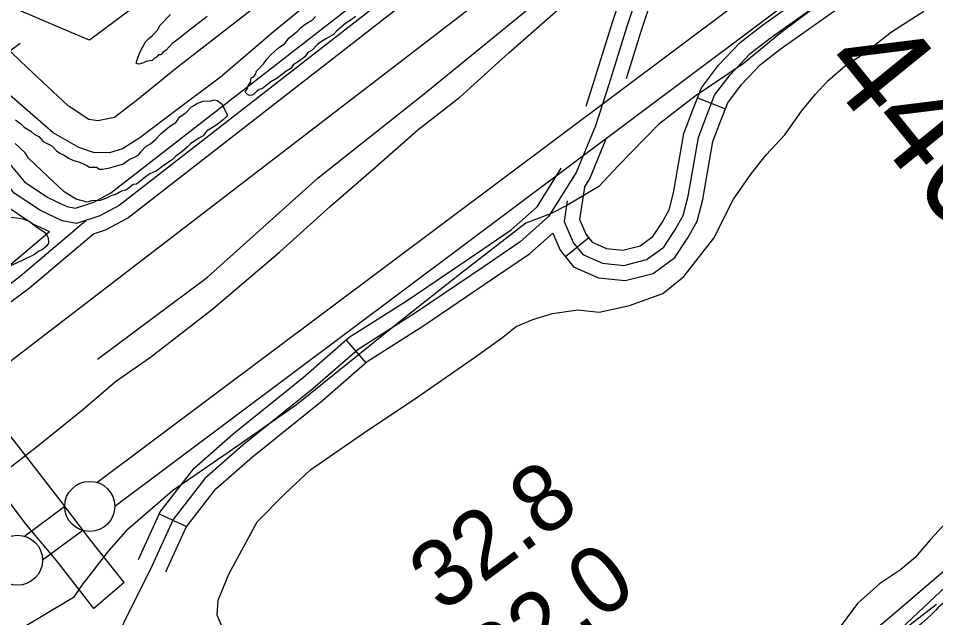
# Model space of a CAD drawing. Extents: x 3297753 to 3335611, y 652252 to 677623.
# Drawn here: x 3312663 to 3313580, y 658424 to 659023 of the extents above; entities that cross this region are included whole.
import ezdxf

# ---------------------------------------------------------------- set-up
doc = ezdxf.new("R2010")
doc.units = 0
for name, color, linetype in [('V-LEVE-TOET', 7, 'Continuous'), ('V-RIVR-EDGE', 7, 'Continuous'), ('V-RIVR-RANG', 7, 'Continuous'), ('V-ROAD-CNTR', 7, 'Continuous'), ('V-RRAP-RVMT', 7, 'Continuous'), ('V-SITE-OTLN', 7, 'Continuous'), ('V-SITE-VEGE', 7, 'Continuous'), ('V-SURV-IDEN', 7, 'Continuous'), ('V-SURV-LINE', 7, 'Continuous'), ('V-TOPO-MAJR', 7, 'Continuous'), ('V-TOPO-MINR', 7, 'Continuous'), ('V-TOPO-SHOR', 7, 'Continuous'), ('V-UTIL-LINE', 7, 'Continuous')]:
    doc.layers.add(name, color=color, linetype=linetype)

msp = doc.modelspace()

# ---------------------------------------------------------------- linework, layer by layer
at = {"layer": 'V-LEVE-TOET'}
msp.add_line((3312607.94, 658537.48), (3312682.56, 658595.48), dxfattribs=at)
for points in [[(3314181.24, 659508.04), (3314154.45, 659488.46), (3314111.94, 659497.35), (3314105, 659507.31), (3314074.9, 659493.5), (3314009.32, 659450.45), (3313926.81, 659385.01), (3313823.23, 659304.84), (3313722.07, 659222.01), (3313644.45, 659162.96), (3313566.67, 659109.39), (3313481.99, 659050.92), (3313425.77, 659008.55), (3313387.6, 658977.29), (3313339.68, 658944.95), (3313302.99, 658916.47), (3313262.77, 658875.36), (3313243.45, 658854.44), (3313211.19, 658835.52), (3313195.04, 658827.28)], [(3312682.56, 658595.48), (3312727.25, 658631.24), (3312760.03, 658659.6), (3312795.27, 658684.13), (3312857.58, 658732.15), (3312924.31, 658789.31), (3312974.95, 658835.03), (3313020.31, 658874.33), (3313062.23, 658911.18), (3313104.27, 658943.73), (3313153.76, 658988.64), (3313210.92, 659038.85), (3313259, 659078.63), (3313300.17, 659114.28), (3313331.99, 659152.35)], [(3313195.04, 658827.28), (3313170.24, 658817.82), (3313104.12, 658766.55), (3313043.76, 658718.98), (3312941.03, 658636.49), (3312882.43, 658595.23), (3312817.29, 658550.25), (3312770.39, 658510.12)], [(3312770.39, 658510.12), (3312752.98, 658490.41), (3312726.64, 658456.25), (3312718.03, 658443.62)], [(3312718.03, 658443.62), (3312655.01, 658406.13), (3312596.07, 658376.2), (3312563.57, 658351.36), (3312517.34, 658315.17), (3312454.13, 658271.02), (3312395.59, 658227.8), (3312358.54, 658211.44), (3312301.06, 658171.77), (3312224.05, 658118.61), (3312177.95, 658077.72), (3312157.12, 658055.19), (3312146.72, 658036.89), (3312135.62, 658015.83), (3312122.14, 657995.86), (3312098.92, 657961.53), (3312062.25, 657932.54)]]:
    msp.add_lwpolyline(points, dxfattribs=at)
at = {"layer": 'V-RIVR-EDGE'}
msp.add_spline([(3319472.94, 662096.79), (3319451.36, 662084.83), (3319431.44, 662073.27), (3319412.76, 662065.44), (3319386.64, 662059.7), (3319355.13, 662056.05), (3319321.53, 662047.43), (3319286.69, 662035.91), (3319261.79, 662024.37), (3319253.91, 662022.31), (3319243.96, 662022.34), (3319236.91, 662020.28), (3319220.3, 662007.06), (3319214.06, 661999.2), (3319197.88, 661992.61), (3319174.65, 661985.21), (3319135.25, 661974.53), (3319095.84, 661962.6), (3319061.83, 661950.67), (3319035.69, 661940.78), (3319017.02, 661932.54), (3319004.15, 661925.11), (3318977.6, 661914.4), (3318949.4, 661908.67), (3318929.07, 661903.33), (3318893.41, 661894.3), (3318836.17, 661878.69), (3318802.16, 661869.66), (3318784.32, 661864.31), (3318761.1, 661859.4), (3318735.37, 661848.27), (3318707.16, 661836.32), (3318683.94, 661831.82), (3318667.77, 661829.78), (3318647.86, 661824.86), (3318612.18, 661812.51), (3318583.56, 661801.39), (3318550.78, 661789.45), (3318517.19, 661780.83), (3318486.91, 661770.55), (3318459.1, 661757.77), (3318437.11, 661748.7), (3318401.09, 661732.56), (3318376.27, 661719.66), (3318350.33, 661712.4), (3318322.69, 661702.89), (3318295.62, 661690.56), (3318275.88, 661686.66), (3318257.84, 661681.07), (3318243.73, 661673.22), (3318214.4, 661661.46), (3318180.55, 661645.76), (3318148.4, 661630.07), (3318131.47, 661619.4), (3318111.14, 661604.8), (3318079.51, 661575.01), (3318056.38, 661560.42), (3318032.66, 661542.45), (3318016.3, 661532.35), (3317961.53, 661489.66), (3317862.74, 661415.52), (3317830, 661391.93), (3317829.43, 661388.56), (3317827.16, 661382.93), (3317810.8, 661375.64), (3317785.97, 661359.92), (3317761.13, 661342.52), (3317743.62, 661322.84), (3317726.09, 661300.91), (3317708.57, 661278.97), (3317696.72, 661270.55), (3317673.58, 661255.39), (3317601.32, 661201.48), (3317560.67, 661171.71), (3317529.07, 661153.2), (3317513.82, 661140.27), (3317483.9, 661117.24), (3317464.15, 661105.46), (3317423.52, 661083.02), (3317409.43, 661079.11), (3317401.54, 661079.13), (3317375.02, 661065.67), (3317364.3, 661058.94), (3317348.5, 661051.09), (3317330.46, 661046.62), (3317307.32, 661033.16), (3317289.27, 661024.75), (3317263.88, 661012.42), (3317240.77, 661008.53), (3317230.05, 661004.05), (3317228.35, 661000.11), (3317221.59, 660998.43), (3317196.21, 660991.17), (3317170.27, 660981.66), (3317149.41, 660978.33), (3317103.16, 660960.97), (3317073.27, 660949.78), (3317034.34, 660929.59), (3316995.97, 660909.96), (3316948.02, 660886.98), (3316914.74, 660873.53), (3316885.97, 660860.65), (3316880.89, 660856.15), (3316871.29, 660848.28), (3316865.65, 660846.61), (3316855.51, 660846.63), (3316850.44, 660846.65), (3316844.22, 660840.46), (3316839.71, 660839.91), (3316835.77, 660840.48), (3316830.69, 660836.55), (3316818.84, 660828.69), (3316813.76, 660828.14), (3316808.13, 660827.03), (3316803.62, 660827.04), (3316796.84, 660818.6), (3316784.98, 660809.62), (3316774.82, 660802.88), (3316771.42, 660796.13), (3316765.18, 660779.24), (3316755.55, 660759.54), (3316745.94, 660744.35), (3316732.38, 660728.61), (3316712.63, 660717.95), (3316683.85, 660703.37), (3316676.52, 660701.13), (3316664.67, 660695.53), (3316651.68, 660680.34), (3316633.05, 660666.87), (3316616.12, 660656.2), (3316590.15, 660637.11), (3316544.42, 660603.41), (3316510, 660580.96), (3316472.73, 660551.75), (3316428.71, 660523.12), (3316390.32, 660495.6), (3316363.8, 660477.64), (3316349.69, 660469.78), (3316341.23, 660464.73), (3316335.03, 660464.75), (3316325.45, 660464.77), (3316313.61, 660461.42), (3316289.93, 660456.97), (3316257.21, 660443.53), (3316237.47, 660436.25), (3316207.01, 660423.93), (3316177.1, 660405.41), (3316154.53, 660393.07), (3316131.95, 660375.09), (3316110.5, 660362.19), (3316095.27, 660353.21), (3316080.02, 660338.03), (3316051.22, 660312.74), (3316013.92, 660270.58), (3315988.5, 660245.84), (3315960.26, 660217.18), (3315939.93, 660200.89), (3315925.81, 660185.14), (3315911.13, 660173.91), (3315895.32, 660159.86), (3315882.88, 660145.8), (3315867.63, 660130.06), (3315849.01, 660119.97), (3315837.71, 660109.29), (3315808.9, 660080.06), (3315786.88, 660062.08), (3315758.09, 660038.49), (3315733.81, 660018.83), (3315725.32, 660002.51), (3315692.01, 659976.67), (3315659.82, 659949.14), (3315603.36, 659904.2), (3315571.16, 659873.28), (3315569.47, 659873.29), (3315558.76, 659868.81), (3315547.47, 659863.2), (3315527.7, 659844.09), (3315506.25, 659828.37), (3315477.47, 659812.1), (3315461.12, 659805.94), (3315440.8, 659793.59), (3315429.5, 659781.79), (3315402.4, 659758.19), (3315361.76, 659731.8), (3315304.2, 659696.45), (3315255.66, 659666.7), (3315169.91, 659624.65), (3315140.01, 659611.76), (3315123.65, 659603.35), (3315098.82, 659588.76), (3315044.63, 659551.14), (3314989.87, 659507.33), (3314954.29, 659474.73), (3314933.97, 659462.39), (3314926.06, 659452.83), (3314915.88, 659440.45), (3314897.81, 659423.59), (3314866.75, 659396.06), (3314844.73, 659376.39), (3314848.66, 659370.75), (3314824.95, 659355.03), (3314801.82, 659342.69), (3314762.32, 659320.81), (3314730.16, 659303.42), (3314710.97, 659290.51), (3314664.68, 659256.25), (3314628.56, 659235.49), (3314603.16, 659218.09), (3314584.55, 659209.68), (3314564.82, 659208.04), (3314555.8, 659204.68), (3314546.76, 659196.25), (3314528.11, 659174.88), (3314492.47, 659118.62), (3314473.82, 659095), (3314450.67, 659074.77), (3314428.65, 659060.18), (3314423, 659054.56), (3314416.22, 659044.43), (3314398.14, 659027.57), (3314375.56, 659007.9), (3314366.53, 659005.11), (3314353.57, 659002.32), (3314347.36, 658997.27), (3314346.77, 658988.82), (3314351.26, 658983.17), (3314350.68, 658974.16), (3314342.76, 658961.78), (3314329.22, 658955.05), (3314311.71, 658940.44), (3314310, 658930.31), (3314294.2, 658921.89), (3314283.48, 658914.59), (3314276.12, 658903.91), (3314272.72, 658896.02), (3314237.73, 658871.32), (3314206.69, 658853.36), (3314198.23, 658851.13), (3314192.03, 658850.58), (3314180.19, 658846.1), (3314172.28, 658836.54), (3314164.36, 658823.6), (3314142.35, 658810.13), (3314120.89, 658792.72), (3314097.19, 658778.69), (3314086.46, 658769.14), (3314082.5, 658762.95), (3314080.22, 658754.5), (3314072.33, 658750.01), (3314036.79, 658734.32), (3314006.33, 658722), (3313997.3, 658716.39), (3313939.72, 658673.71), (3313888.34, 658634.95), (3313863.5, 658615.29), (3313820.61, 658586.66), (3313772.64, 658558.04), (3313732, 658532.78), (3313718.46, 658524.37), (3313711.13, 658521.57), (3313702.68, 658521.59), (3313693.09, 658518.79), (3313674.48, 658511.51), (3313646.82, 658494.68), (3313626.5, 658478.95), (3313619.73, 658475.02), (3313610.12, 658464.34), (3313605.01, 658449.14), (3313597.11, 658444.65), (3313577.92, 658428.92), (3313554.76, 658407.56), (3313537.8, 658387.32), (3313525.35, 658364.25), (3313506.11, 658331.61), (3313489.72, 658309.68)], degree=3, dxfattribs=at)
at = {"layer": 'V-ROAD-CNTR'}
for p, q in [((3313342.01, 658943.31), (3313369.91, 658932.29)), ((3313233.21, 658803.12), (3313209.9, 658784.22)), ((3312990.78, 658701.1), (3313010.45, 658678.45)), ((3312803.81, 658527.31), (3312831.11, 658514.86))]:
    msp.add_line(p, q, dxfattribs=at)
for points in [[(3313556.24, 659368.74), (3313244.29, 659132.53), (3312600.88, 658638.33), (3312100.26, 658280.79), (3312020.81, 658224.23), (3311951.58, 658174.54), (3311916.05, 658145.55), (3311885.33, 658114.75), (3311854.42, 658082.57), (3311829.26, 658046.25), (3311801.19, 658001.35), (3311775.86, 657953.19), (3311642.72, 657643.54)], [(3312486.43, 658870.96), (3312486.18, 658870.29), (3312487.88, 658890.85), (3312497.61, 658917.16), (3312516.47, 658934.99), (3312549.4, 658944), (3312593.76, 658925.14), (3312620.47, 658908.45), (3312650.89, 658881.26), (3312669.14, 658859.13), (3312692.44, 658843.54), (3312711.52, 658834.56), (3312720.01, 658832.94), (3312738.47, 658839.05), (3312755.62, 658848.17), (3313220.75, 659209.83)], [(3313244.94, 659209.63), (3312763.81, 658835.53), (3312744.39, 658825.21), (3312721.02, 658817.48), (3312706.85, 658820.18), (3312685.04, 658830.44), (3312658.97, 658847.89), (3312640.05, 658870.84), (3312611.43, 658896.41), (3312586.81, 658911.8), (3312548.33, 658928.15), (3312524.05, 658921.51), (3312510.46, 658908.67), (3312502.66, 658887.57), (3312500.95, 658866.96), (3312500.46, 658865.66)], [(3312738.1, 658807.33), (3312750.31, 658811.37), (3312771.99, 658822.9), (3313245.26, 659190.88)], [(3313320.8, 659162.73), (3313271.3, 659014.36), (3313253.43, 658956.64), (3313239.92, 658915.28), (3313220.51, 658868.47), (3313193.15, 658824.59), (3313164.84, 658799.24), (3313128.53, 658774.58), (3313060.04, 658728.15), (3313002.88, 658691.74), (3312957.3, 658652.16), (3312887.56, 658595.85), (3312849.59, 658562.66), (3312817.75, 658521.72), (3312796.7, 658475.6)], [(3313230.52, 658934.83), (3313239.13, 658961.19), (3313257.02, 659018.95), (3313302.58, 659155.52)], [(3313270.99, 658962.65), (3313285.58, 659009.77), (3313329.38, 659141.04)], [(3313229.1, 658853.89), (3313224.02, 658821.62), (3313230.52, 658806.44), (3313236.7, 658798.81), (3313250.83, 658792.62), (3313267.36, 658790.94), (3313284.55, 658795.29), (3313297.21, 658804.57), (3313306.5, 658818.71), (3313313.5, 658831.26), (3313318.08, 658848.18), (3313328.32, 658907.42), (3313337.24, 658931.23), (3313345.88, 658953.09), (3313363.03, 658975.9), (3313384.54, 658998.55), (3313406.86, 659015.8), (3313503.31, 659084.56)], [(3313211.75, 658840.15), (3313208.53, 658819.69), (3313217.55, 658798.61), (3313227.34, 658786.53), (3313246.97, 658777.93), (3313268.48, 658775.75), (3313291.05, 658781.46), (3313308.26, 658794.07), (3313319.33, 658810.93), (3313327.5, 658825.56), (3313332.75, 658844.94), (3313342.87, 658903.48), (3313351.24, 658925.84), (3313359.08, 658945.69), (3313374.5, 658966.2), (3313394.62, 658987.38), (3313415.8, 659003.75), (3313512.09, 659072.4)], [(3313197.19, 658808.07), (3313204.58, 658790.79), (3313217.99, 658774.25), (3313243.12, 658763.24), (3313269.6, 658760.56), (3313297.56, 658767.64), (3313319.31, 658783.57), (3313332.17, 658803.14), (3313341.5, 658819.86), (3313347.41, 658841.69), (3313357.41, 658899.54), (3313365.24, 658920.45), (3313372.29, 658938.3), (3313385.97, 658956.5), (3313404.7, 658976.22), (3313424.74, 658991.71), (3313520.88, 659060.24)], [(3312514.5, 658860.37), (3312515.73, 658863.62), (3312517.44, 658884.29), (3312523.31, 658900.17), (3312531.63, 658908.03), (3312547.26, 658912.31), (3312579.86, 658898.45), (3312602.39, 658884.37), (3312629.2, 658860.42), (3312648.8, 658836.65), (3312677.63, 658817.35), (3312694.21, 658809.55)], [(3313229.1, 658853.89), (3313233.9, 658861.58), (3313251.44, 658903.9)], [(3312783.06, 658481.82), (3312804.83, 658529.55), (3312838.63, 658573), (3312877.91, 658607.34), (3312947.67, 658663.66), (3312993.89, 658703.8), (3313051.8, 658740.69), (3313120.11, 658786.99), (3313155.58, 658811.08), (3313181.55, 658834.34), (3313205.52, 658872.77)], [(3312520.3, 658812.42), (3312575.78, 658735.65), (3312589.86, 658725.59), (3312602.96, 658724.84), (3312612.97, 658730.33), (3312638.19, 658745.1), (3312664.72, 658765.04), (3312730.63, 658820.66)], [(3312532.46, 658821.21), (3312586.5, 658746.43), (3312595.05, 658740.32), (3312599.53, 658740.06), (3312605.57, 658743.38), (3312629.87, 658757.61), (3312655.37, 658776.77), (3312694.21, 658809.55)], [(3312508.14, 658803.64), (3312565.06, 658724.87), (3312584.67, 658710.87), (3312606.4, 658709.62), (3312620.37, 658717.28), (3312646.52, 658732.6), (3312674.07, 658753.3), (3312738.1, 658807.33)], [(3312810.35, 658469.37), (3312830.67, 658513.9), (3312860.54, 658552.31), (3312897.21, 658584.36), (3312966.93, 658640.66), (3313011.88, 658679.69), (3313068.28, 658715.61), (3313136.96, 658762.17), (3313174.1, 658787.39), (3313197.19, 658808.07)], [(3312796.84, 658475.68), (3312768.61, 658418.66), (3312766.62, 658414.19), (3312764.82, 658409.63), (3312763.24, 658405), (3312761.87, 658400.3), (3312760.71, 658395.54), (3312759.77, 658390.73), (3312759.05, 658385.89), (3312758.55, 658381.02), (3312758.27, 658376.13), (3312758.21, 658371.23), (3312758.37, 658366.33), (3312758.75, 658361.45), (3312759.36, 658356.59)]]:
    msp.add_lwpolyline(points, dxfattribs=at)
at = {"layer": 'V-RRAP-RVMT'}
msp.add_line((3313530.95, 658399.31), (3313632.92, 658494.84), dxfattribs=at)
at = {"layer": 'V-SITE-OTLN'}
msp.add_lwpolyline([(3314559.57, 660352.41), (3314127.77, 660037.07), (3314021.37, 659952.15), (3313728.88, 659714.54), (3313179.8, 659313.95), (3313142.11, 659291.94), (3313062.01, 659245.04), (3312734.31, 659000.92), (3312709.49, 659011.07), (3312549.44, 659079.8), (3312501.02, 659059.28), (3312411.95, 659032.09), (3312054.35, 659329.14), (3312008.38, 659371.6), (3311982.5, 659417.13), (3311678.32, 659658.59)], dxfattribs=at)
at = {"layer": 'V-SITE-VEGE'}
for points in [[(3312851.84, 659024.46), (3312832.79, 659009.82), (3312827.52, 659005.33), (3312820.11, 658999.7), (3312816.93, 658997.44), (3312810.64, 658990.75), (3312807.46, 658988.49), (3312805.36, 658986.27), (3312803.2, 658986.2), (3312801.1, 658983.97), (3312798.97, 658982.83), (3312796.87, 658980.6), (3312790.42, 658979.32), (3312788.29, 658978.17), (3312785.08, 658977), (3312782.91, 658976.93), (3312780.72, 658977.95), (3312781.7, 658981.22), (3312783.7, 658986.7), (3312785.73, 658991.09), (3312787.8, 658994.39), (3312789.83, 658998.79), (3312792.98, 659002.13), (3312797.21, 659005.5), (3312802.45, 659011.07), (3312804.48, 659015.46), (3312814.97, 659026.6)], [(3313000.11, 659024.59), (3312995.88, 659021.22), (3312990.57, 659017.81), (3312985.3, 659013.32), (3312981.07, 659009.95), (3312977.92, 659006.61), (3312970.48, 659002.05), (3312965.17, 658998.65), (3312961.99, 658996.39), (3312956.75, 658990.82), (3312952.49, 658988.53), (3312949.38, 658984.1), (3312943.02, 658979.58), (3312937.71, 658976.17), (3312935.64, 658972.87), (3312930.33, 658969.46), (3312921.88, 658962.71), (3312915.49, 658959.27), (3312907.03, 658952.52), (3312903.82, 658951.34), (3312900.64, 658949.08), (3312898.54, 658946.86), (3312896.42, 658945.71), (3312894.25, 658945.65), (3312892.06, 658946.66), (3312889.83, 658948.76), (3312891.9, 658952.07), (3312892.88, 658955.34), (3312894.94, 658958.65), (3312895.9, 658963.01), (3312898.02, 658964.16), (3312900.12, 658966.39), (3312901.1, 658969.67), (3312908.45, 658977.46), (3312911.56, 658981.88), (3312915.76, 658986.34), (3312923.13, 658993.05), (3312929.49, 658997.57), (3312933.65, 659003.11), (3312942.11, 659009.86), (3312945.25, 659013.2), (3312949.48, 659016.57), (3312956.92, 659021.13), (3312960.07, 659024.47)], [(3313445.77, 658929.78), (3313459.93, 658946.71), (3313472.37, 658960.3), (3313489.88, 658975.5), (3313507.88, 658987.05), (3313535.83, 659009.17), (3313568.23, 659029.95)], [(3312660.12, 658921.29), (3312665.66, 658917.12), (3312669, 658913.98), (3312675.62, 658909.85), (3312678.96, 658906.7), (3312683.35, 658904.67), (3312687.84, 658899.39), (3312696.61, 658895.33), (3312701.1, 658890.05), (3312704.42, 658887.98), (3312708.81, 658885.95), (3312713.23, 658882.84), (3312717.62, 658880.81), (3312724.17, 658878.84), (3312730.76, 658875.79), (3312734.07, 658873.72), (3312741.64, 658873.95), (3312743.86, 658871.85), (3312747.11, 658871.95), (3312754.64, 658873.26), (3312758.94, 658874.47), (3312762.15, 658875.65), (3312767.52, 658876.89), (3312773.88, 658881.41), (3312779.22, 658883.74), (3312783.48, 658886.03), (3312785.55, 658889.34), (3312790.79, 658894.91), (3312795.05, 658897.2), (3312800.33, 658901.69), (3312805.57, 658907.26), (3312810.85, 658911.75), (3312815.08, 658915.12), (3312820.39, 658918.53), (3312824.55, 658924.07), (3312830.91, 658928.59), (3312836.15, 658934.16), (3312838.28, 658935.3), (3312841.46, 658937.56), (3312847.88, 658939.92), (3312855.45, 658940.15), (3312858.66, 658941.33), (3312861.94, 658940.34), (3312866.36, 658937.23), (3312872.13, 658925.5), (3312867.93, 658921.04), (3312860.53, 658915.41), (3312850.96, 658909.71), (3312847.84, 658905.29), (3312843.58, 658902.99), (3312835.09, 658897.33), (3312831.95, 658893.98), (3312826.67, 658889.5), (3312820.31, 658884.98), (3312817.17, 658881.63), (3312813.99, 658879.37), (3312808.68, 658875.96), (3312804.45, 658872.59), (3312801.27, 658870.33), (3312793.8, 658866.86), (3312789.57, 658863.49), (3312786.39, 658861.23), (3312781.12, 658856.74), (3312777.87, 658856.64), (3312773.65, 658853.27), (3312770.47, 658851.01), (3312766.17, 658849.8), (3312759.78, 658846.36), (3312755.49, 658845.14), (3312751.23, 658842.85), (3312744.8, 658840.49), (3312736.16, 658840.23), (3312732.94, 658839.06), (3312730.78, 658838.99), (3312728.58, 658840.01), (3312724.23, 658840.96), (3312720.95, 658841.94), (3312717.64, 658844.01), (3312712.14, 658847.09), (3312708.83, 658849.15), (3312702.15, 658855.45), (3312698.8, 658858.59), (3312673.19, 658882.72), (3312669.78, 658888.03), (3312659.75, 658897.46)], [(3312872.81, 658400.73), (3312861.78, 658426.08), (3312862.79, 658441.15), (3312873.38, 658467.15), (3312901.9, 658519.38), (3312928.95, 658546.97), (3312955.36, 658571.61), (3313008.2, 658608.06), (3313062.51, 658644.18), (3313118.93, 658683.67), (3313145.87, 658702.82), (3313160.56, 658714.64), (3313177.22, 658721.74), (3313196.86, 658727.47), (3313222.43, 658731.18), (3313243.78, 658728.88), (3313274.03, 658735.66), (3313307.42, 658747.67), (3313328.2, 658764.44), (3313358.23, 658802.77), (3313377.96, 658841.88), (3313395.54, 658867.36), (3313410.76, 658886.16), (3313429.23, 658906.16), (3313445.77, 658929.78)], [(3312655.48, 658823.74), (3312664.16, 658822.92), (3312668.52, 658821.96), (3312673.99, 658819.96), (3312681.76, 658813.7), (3312685.06, 658811.64), (3312689.49, 658808.53), (3312691.75, 658805.34), (3312692.89, 658803.21), (3312693.06, 658797.81), (3312690.99, 658794.5), (3312686.76, 658791.13), (3312683.55, 658789.95), (3312679.32, 658786.57), (3312667.59, 658780.81), (3312649.44, 658772.69)], [(3313590.57, 658518.81), (3313574.94, 658501.83), (3313559.71, 658483.76), (3313545.03, 658471.58), (3313523.81, 658457.36), (3313502.03, 658437.63), (3313480.5, 658409.1)]]:
    msp.add_lwpolyline(points, dxfattribs=at)
at = {"layer": 'V-SURV-LINE'}
for points in [[(3312741.35, 658558.83), (3313434.51, 659077.89)], [(3313452.51, 659053.89), (3312759.35, 658534.83)], [(3312669.31, 658504.97), (3312709.36, 658534.9)], [(3312727.33, 658510.87), (3312687.28, 658480.95)]]:
    msp.add_lwpolyline(points, dxfattribs=at)
for centre in [(3312734.35, 658534.85), (3312662.28, 658481)]:
    msp.add_circle(centre, 25, dxfattribs=at)
at = {"layer": 'V-TOPO-MAJR'}
msp.add_lwpolyline([(3313976.87, 658802.04), (3313532.26, 658422.18), (3313502.14, 658396.97), (3313471.7, 658372.18), (3313440.76, 658348.01), (3313409.5, 658324.25), (3313353.52, 658282.59), (3313349.97, 658280.01), (3313346.38, 658277.48), (3313342.75, 658275.02), (3313339.07, 658272.62), (3312994.96, 658052.68), (3312924.7, 658005.33), (3312856.09, 657955.79), (3312789.98, 657902.98), (3312725.52, 657847.99), (3312665.68, 657788.66), (3312610.25, 657725.83)], dxfattribs=at)
at = {"layer": 'V-TOPO-MINR'}
msp.add_lwpolyline([(3313580.9, 658436.66), (3313506.17, 658379), (3313374.74, 658279.61), (3313365.12, 658272.41), (3313355.46, 658265.28), (3313345.72, 658258.24), (3313335.93, 658251.27), (3313201.12, 658156.27), (3313125.28, 658100.16), (3313051.28, 658041.83), (3312980.04, 657980.16), (3312910.65, 657916.26), (3312802.77, 657812.22), (3312732.52, 657738.67), (3312666.62, 657661.69), (3312652.08, 657641.58)], dxfattribs=at)
at = {"layer": 'V-TOPO-SHOR'}
for points in [[(3313829.85, 659760.83), (3313756.04, 659705.4), (3313655.09, 659623.86), (3313554.42, 659545.36), (3313477.38, 659484.55), (3313381.06, 659411.84), (3313294.07, 659343.18), (3313216.2, 659284.6), (3313214.81, 659283.23), (3313172.95, 659241.79), (3313154.94, 659230.16), (3313133.71, 659216.46), (3313079.9, 659173.7), (3312983.28, 659098.72), (3312882.6, 659020.59), (3312821.39, 658973.08), (3312780.86, 658940.17), (3312759.09, 658923.66), (3312742.59, 658920.15), (3312733.5, 658921.38), (3312712.71, 658935.1), (3312671.93, 658973.5), (3312602.79, 659038.97)], [(3312742.25, 658681.86), (3312852.23, 658764.04), (3312962.84, 658863.22), (3313068.62, 658947.16), (3313187.95, 659044.71), (3313275.39, 659111.12), (3313271.46, 659116.38)], [(3312960.03, 659043.68), (3312917.68, 659008.81), (3312865.06, 658963.83), (3312821.51, 658931.2), (3312784.61, 658903.3), (3312767.21, 658892.2), (3312754.13, 658888.04), (3312738.26, 658888.69), (3312723.39, 658893.53), (3312697.67, 658908.23), (3312631.02, 658965.85)]]:
    msp.add_lwpolyline(points, dxfattribs=at)
at = {"layer": 'V-UTIL-LINE'}
for points in [[(3312664.8, 658997.54), (3312616.4, 658961.83), (3312543.91, 659023.97), (3312511.28, 659050.93)], [(3312768.72, 658458.92), (3312738.32, 658432.69), (3312701.29, 658480.74), (3312671.23, 658516.53), (3312639.52, 658558.14), (3312605.1, 658604.8), (3312637.06, 658627.78)], [(3312768.72, 658458.92), (3312735.54, 658500.85), (3312705.75, 658539.58), (3312665.68, 658591.21), (3312637.06, 658627.78)]]:
    msp.add_lwpolyline(points, dxfattribs=at)

# ---------------------------------------------------------------- texts
at = {"layer": 'V-RIVR-RANG'}
for s, p in [('32.8', (3313086.67, 658427.53)), ('32.0', (3313144.04, 658345.58))]:
    msp.add_text(s, height=67, rotation=36.50833, dxfattribs=at).set_placement(p)
at = {"layer": 'V-SURV-IDEN'}
msp.add_text('4409+60.6', height=100, rotation=309.09181, dxfattribs=at).set_placement((3313461.75, 658974.25))

doc.saveas('drawing.dxf')
